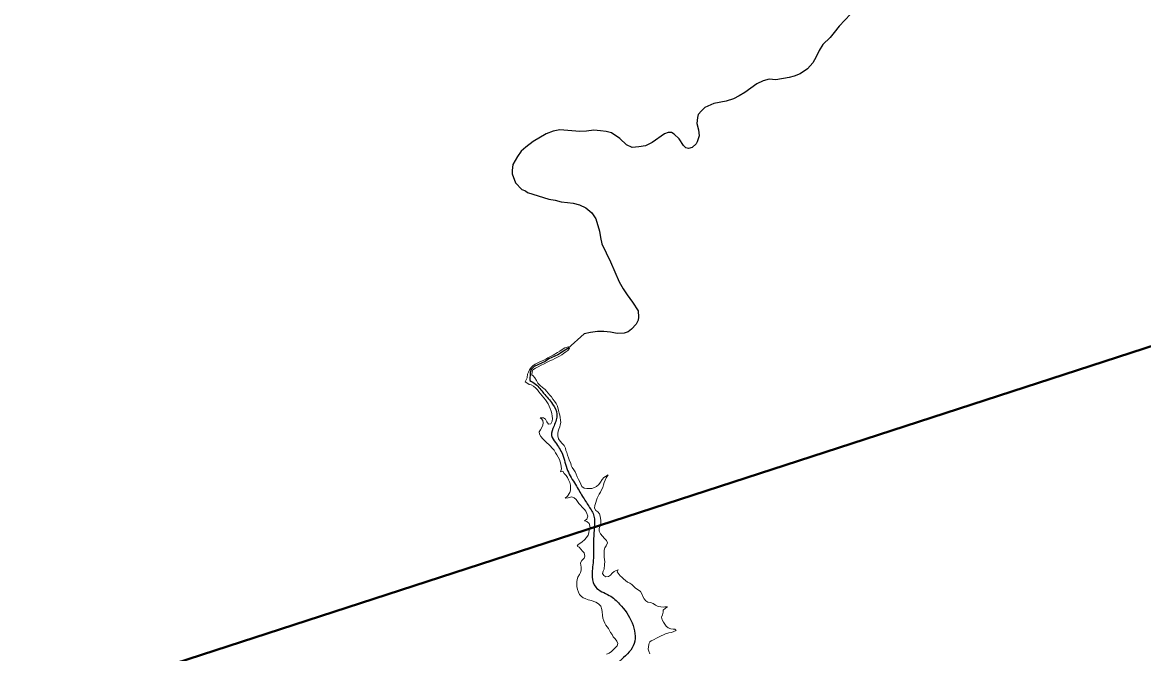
# Model space of a CAD drawing. Extents: x 553962 to 842807, y 8883888 to 9032388.
# Drawn here: x 656083 to 661131, y 8981402 to 8984243 of the extents above; entities that cross this region are included whole.
import ezdxf

# ---------------------------------------------------------------- set-up
doc = ezdxf.new("R2010")
doc.units = 0
doc.header["$LTSCALE"] = 200
for name, color, linetype, lineweight in [('12', 7, 'Continuous', 25), ('24', 7, 'Continuous', 25), ('8', 7, 'Continuous', 13)]:
    doc.layers.add(name, color=color, linetype=linetype, lineweight=lineweight)

msp = doc.modelspace()

# ---------------------------------------------------------------- linework, layer by layer
at = {"layer": '12', "lineweight": 40}
msp.add_line((636526.5, 8974783.6), (662912, 8983353), dxfattribs=at)
at = {"layer": '24'}
for points in [[(659811, 8984280.2), (659760.3, 8984225.2), (659738.2, 8984196.8), (659719.2, 8984175.2), (659687.1, 8984143.2), (659669.9, 8984116.4), (659656.9, 8984087.6), (659641.3, 8984060.6), (659617.9, 8984033.8), (659584.4, 8984011.4), (659557.4, 8984001), (659534.2, 8983994.6), (659474.8, 8983984.1), (659445.3, 8983987.7), (659418.3, 8983980.4), (659389.8, 8983966.1), (659335.5, 8983927.6), (659309.8, 8983911.7), (659283.7, 8983899.2), (659251.3, 8983887.6), (659195.7, 8983877.7), (659155.5, 8983860), (659139.5, 8983845.1), (659125.8, 8983828.2), (659122.8, 8983814.8)], [(659122.8, 8983814.8), (659119.9, 8983787.9), (659126.2, 8983759.2), (659129.9, 8983731.5), (659121, 8983705.4), (659116.1, 8983696.1), (659097.5, 8983679.8), (659082.3, 8983675.8), (659070.4, 8983677.8), (659059.3, 8983688.2), (659039.1, 8983718.7), (659017.6, 8983740.1), (659005.4, 8983747.1), (658990.2, 8983747.1), (658973.1, 8983741.7), (658917.4, 8983702.4), (658888.2, 8983686.8), (658858.3, 8983682.1), (658828.4, 8983679.1), (658802.7, 8983692.3), (658773.2, 8983719.9), (658735.4, 8983745.4), (658711, 8983751.6), (658685.1, 8983755.4), (658655.2, 8983757.7), (658622, 8983753.7), (658592.1, 8983751.7), (658503, 8983759.9), (658472.2, 8983753.6), (658441.5, 8983741.4), (658382.3, 8983706.5), (658349.6, 8983681.7), (658328.9, 8983662.6), (658311.5, 8983639.7), (658291.3, 8983603), (658287.2, 8983576.9), (658287.2, 8983560.8), (658302.3, 8983520.5), (658331.1, 8983490.3), (658347.8, 8983484.8), (658356.8, 8983477.8), (658453, 8983447.7), (658480.7, 8983443.2), (658508.6, 8983434.9), (658536.4, 8983432.6), (658562.4, 8983428.6), (658591.2, 8983421), (658619.8, 8983408.9), (658646.5, 8983385.4), (658664.8, 8983359.3), (658681.7, 8983302.9), (658685.2, 8983274.2), (658692.1, 8983245.6), (658730.4, 8983164.6), (658770, 8983074.8), (658787.5, 8983043.8), (658805.3, 8983016), (658830.2, 8982983.4), (658854.6, 8982945.3), (658856.3, 8982916.5), (658855.3, 8982902.5), (658846.6, 8982884.7), (658824.9, 8982861.8), (658810.3, 8982850.6), (658792.7, 8982843.6)], [(658792.7, 8982843.6), (658761.2, 8982843.1), (658731.2, 8982849.2), (658700.3, 8982851.4), (658671.3, 8982851.4), (658640.4, 8982847), (658611.4, 8982840.7), (658538.2, 8982775.3), (658518.6, 8982763.3), (658493, 8982746.7), (658452.3, 8982728.4), (658437, 8982716.7), (658387.4, 8982693.9), (658373.3, 8982680.5), (658368.1, 8982666.8), (658367.7, 8982630.8)]]:
    msp.add_lwpolyline(points, dxfattribs=at)
msp.add_spline([(658367.7, 8982630.8), (658393.5, 8982614.2), (658429.4, 8982573.5), (658470.1, 8982525.1), (658488.8, 8982479.8), (658476.3, 8982426.6), (658465.4, 8982382.8), (658482.6, 8982351.6), (658513.8, 8982300), (658537.2, 8982226.5), (658573.2, 8982162.4), (658604.4, 8982109.3), (658632.5, 8982065.5), (658656, 8982020.2), (658657.5, 8981970.2), (658654.4, 8981918.6), (658652.8, 8981820.1), (658648.2, 8981746.8), (658663.8, 8981701.4), (658724.7, 8981663.9), (658771.6, 8981624.8), (658827.8, 8981540.4), (658837.2, 8981446.6), (658781, 8981376.3), (658687.2, 8981276.2), (658637.2, 8981199.7), (658581, 8981134), (658473.2, 8981101.2), (658377.9, 8981044.9), (658352.9, 8980991.8), (658240.4, 8980894.8), (657921.8, 8980794.9)], degree=3, dxfattribs=at)
at = {"layer": '8'}
for points in [[(658354.7, 8982644), (658357.4, 8982659), (658360.8, 8982669), (658365.5, 8982678.3), (658373.3, 8982688.9), (658380.7, 8982697.6), (658390.9, 8982704.3), (658402.8, 8982710.4), (658415.2, 8982715.8), (658427.2, 8982721.1), (658438.6, 8982726.3), (658448.4, 8982732.5), (658460.7, 8982738.7), (658471.8, 8982745.4), (658479.7, 8982749.3), (658484.6, 8982753), (658492.1, 8982756.4), (658502.2, 8982763.6), (658513, 8982770.6), (658524.6, 8982778.5), (658541.7, 8982782.4)], [(658541.7, 8982782.4), (658546, 8982775.1), (658538.7, 8982766.1), (658529.6, 8982759.4), (658519.2, 8982752), (658510.9, 8982746.6), (658501, 8982741.2), (658489.4, 8982735.1), (658479.8, 8982729.3), (658468.8, 8982724.4), (658457.7, 8982719.5), (658445.5, 8982712.8), (658431.8, 8982706.1), (658418.5, 8982699.8), (658405.3, 8982692.7), (658392.6, 8982686), (658381.4, 8982678.6), (658377.2, 8982669.8), (658376.8, 8982657), (658381.6, 8982651.5), (658390, 8982643.1), (658397.5, 8982631.1), (658403.8, 8982619.7), (658414.2, 8982609.1), (658424.6, 8982599.2), (658436, 8982590.4), (658443, 8982582.5), (658450, 8982573.8), (658457.9, 8982565.7), (658465.5, 8982557.1), (658471.1, 8982546.8), (658478.4, 8982537.5), (658485.7, 8982527.6), (658491.2, 8982516)], [(658525.7, 8982101), (658537.6, 8982110.6), (658546.7, 8982126.3), (658550, 8982136.7), (658551.1, 8982147.8), (658550.7, 8982160), (658546.8, 8982172), (658542.1, 8982183.6), (658536.3, 8982194), (658530.5, 8982202.8), (658521.3, 8982212.2), (658515.3, 8982222.8), (658504.9, 8982220.3), (658509.8, 8982233.8), (658508.4, 8982244.1), (658507.2, 8982254.9), (658504.4, 8982265.4), (658500.6, 8982276.1), (658495.1, 8982286.4), (658489.2, 8982296.6), (658483.6, 8982305.3), (658476.5, 8982317), (658466.8, 8982328), (658459.8, 8982335.7), (658452.1, 8982343.2), (658443.9, 8982350.9), (658435.9, 8982358.2), (658425.5, 8982368.5), (658416.9, 8982379.7), (658411.4, 8982389.8), (658409.3, 8982400.7), (658415.9, 8982409), (658421.8, 8982419.3), (658425.1, 8982429.8), (658428, 8982440), (658425.4, 8982450.5), (658420.3, 8982458.8), (658413.9, 8982463), (658428.2, 8982463.6), (658437.2, 8982456.6), (658443.9, 8982444.6), (658451.2, 8982434.5), (658462, 8982435.5), (658468, 8982448.7), (658469.3, 8982459.7), (658468.5, 8982470.7), (658466.8, 8982482), (658463.7, 8982493.6), (658459.5, 8982505), (658454.8, 8982515.6), (658449.5, 8982525.7), (658443.6, 8982535.1), (658437.2, 8982544.4), (658429.9, 8982553.4), (658422.5, 8982562.1), (658414.8, 8982570.8), (658407.8, 8982580), (658401.3, 8982588.8), (658394.1, 8982596.2), (658384.1, 8982605.4), (658373.7, 8982611.1), (658363.6, 8982613.3), (658354.1, 8982621), (658346.3, 8982625.4), (658354.6, 8982643.6)], [(658491.2, 8982516), (658496, 8982496.7), (658499.4, 8982484.7), (658502.8, 8982475.7), (658504.5, 8982464.7), (658505.8, 8982453), (658507.1, 8982442), (658504.5, 8982431.4), (658501.8, 8982421.8), (658498.3, 8982412.2), (658494.7, 8982402.6), (658493.6, 8982392.5), (658492.7, 8982382.4), (658496.7, 8982368.7), (658504.2, 8982357.4), (658512.9, 8982346.9), (658522.1, 8982338.4), (658527.3, 8982326.8), (658529.9, 8982315.6), (658533.3, 8982306.2), (658537.2, 8982294.2), (658541, 8982282.6), (658546.6, 8982269.7), (658551.3, 8982258.6), (658554, 8982248.8), (658558.5, 8982239), (658565.3, 8982229.6), (658571.3, 8982220), (658576.1, 8982209.2), (658580.7, 8982197.3), (658586, 8982185.8), (658592.1, 8982174.6), (658597.3, 8982163.8), (658602, 8982154.1), (658612.1, 8982146), (658623.3, 8982144.3), (658633.8, 8982144.8), (658646.1, 8982145.6), (658658.9, 8982149), (658667.9, 8982153.4), (658677.5, 8982162.6), (658685.3, 8982173.2), (658693.5, 8982184.9), (658700.5, 8982194.8), (658720.1, 8982206.6), (658710.3, 8982192.7), (658701.8, 8982172.2), (658698.8, 8982160.7), (658695.5, 8982149.5), (658690.3, 8982138.2), (658685.3, 8982128.4), (658680.2, 8982119.7), (658674.4, 8982111.1), (658670.3, 8982101.8), (658667, 8982092.2), (658664, 8982082.4), (658660.2, 8982068.9), (658659, 8982057.1), (658664.5, 8982046.3), (658673.8, 8982040.6), (658680.4, 8982031.4), (658684, 8982020.4), (658684.8, 8982010.2), (658686.9, 8982002.5), (658687.3, 8981998.3)], [(658634.8, 8981987.2), (658623.5, 8981996), (658613.6, 8981999.9), (658624.6, 8982006.7), (658627.7, 8982019.7), (658623.6, 8982033), (658619.2, 8982042.6), (658613.1, 8982050.5), (658602.6, 8982061.2), (658595.6, 8982069.6), (658588.6, 8982077.8), (658581.7, 8982086.4), (658575.6, 8982095), (658566.5, 8982102.7), (658557, 8982107.3), (658540.6, 8982102.8), (658525.7, 8982101)], [(658598.2, 8981791.6), (658597.4, 8981798.2), (658595.3, 8981809.8), (658601.5, 8981820.2), (658611.2, 8981831.3), (658614.3, 8981840.9), (658611.3, 8981855.2), (658604.6, 8981863), (658588.7, 8981880.3), (658580.7, 8981885.1), (658584.7, 8981892.2), (658592.1, 8981897.7), (658602.5, 8981904.9), (658613.8, 8981913.7), (658622.7, 8981923.9), (658629.7, 8981934.4), (658633.6, 8981945.4), (658634.9, 8981957.2), (658638.8, 8981967.8), (658636.6, 8981983.5), (658634.8, 8981987.2)], [(658687.3, 8981998.3), (658687, 8981988.9), (658685.4, 8981981.1), (658678.9, 8981965.2), (658679.5, 8981953), (658685.7, 8981940.8), (658695, 8981930.2), (658703.3, 8981920.5), (658712.6, 8981910.8), (658717.7, 8981900.1), (658711, 8981886.3), (658705, 8981877.7), (658702.5, 8981867.5), (658701.4, 8981856.7), (658701.6, 8981846.2), (658702, 8981835.5), (658703.6, 8981824.7), (658704.4, 8981814.6), (658704, 8981803.7), (658702.8, 8981793.8), (658702.6, 8981791.2)], [(658758.6, 8981458), (658750.9, 8981468), (658743, 8981477.2), (658737.3, 8981488.3), (658730.9, 8981497.2), (658725.7, 8981506.3), (658721.7, 8981515.5), (658709.4, 8981529.7), (658704.7, 8981539.1), (658699.8, 8981549.7), (658695.7, 8981562), (658694.6, 8981575.4), (658693.2, 8981590.5), (658691, 8981600.9), (658686.3, 8981614.6), (658676.6, 8981626), (658664.3, 8981632.7), (658654.8, 8981636.9), (658644.7, 8981640.5), (658630.4, 8981644.3), (658617, 8981649.2), (658607.7, 8981653.5), (658598.9, 8981660), (658591.5, 8981667.7), (658585.8, 8981677.9), (658582, 8981690.7), (658578.8, 8981704.5), (658578.2, 8981715.1), (658578.8, 8981725.1), (658580.8, 8981735.3), (658583.5, 8981745.3), (658590.9, 8981757.8), (658595.5, 8981767), (658598, 8981777.2), (658598.6, 8981788), (658598.2, 8981791.6)], [(658702.6, 8981791.2), (658701.8, 8981781.8), (658697, 8981772.3), (658694.6, 8981761.6), (658701.2, 8981752.7), (658710, 8981747.8), (658721.2, 8981748.7), (658730.5, 8981754.7), (658737.8, 8981763.9), (658747.5, 8981771.6), (658753, 8981774.6), (658764.6, 8981778.5), (658759.8, 8981769.5), (658765, 8981763.7), (658773.8, 8981752.2), (658781.1, 8981745.5), (658788.7, 8981738.2), (658797.7, 8981730.7), (658807.6, 8981723.9), (658817.6, 8981718.4), (658826.8, 8981712.5), (658835.5, 8981704), (658843.3, 8981696), (658855.6, 8981688.5), (658865.6, 8981681.2), (658871.8, 8981670.5), (658876.6, 8981659.3), (658882, 8981648.5), (658888.9, 8981638.8), (658899.1, 8981634), (658910.7, 8981631.9), (658922.1, 8981626.7)], [(658922.1, 8981626.7), (658933.4, 8981619.8), (658945, 8981614.2), (658956.4, 8981612.2), (658967.1, 8981611.2), (658975.3, 8981612.9), (658986.5, 8981611.8), (658978.5, 8981606.9), (658968.3, 8981597.2), (658967.4, 8981588.1), (658964.5, 8981575.8), (658960.8, 8981566.2), (658963.8, 8981553.4), (658968.5, 8981543.9), (658975.2, 8981534.4), (658981.4, 8981524.7), (658990.6, 8981517.9), (659002.5, 8981513.5), (659012.3, 8981512.2), (659020.2, 8981511.3), (659026.8, 8981505.5), (659016.2, 8981501.1), (659005, 8981496.6), (658992.8, 8981494.6), (658978.4, 8981490.7), (658968.8, 8981486), (658959.1, 8981481.8), (658949.5, 8981477.6), (658940.3, 8981472.9), (658923.7, 8981464.4), (658913.7, 8981460), (658908.2, 8981455.4), (658905.1, 8981448.3), (658903.3, 8981442.2), (658901, 8981432.4), (658900.6, 8981422), (658903.7, 8981412.5), (658908.2, 8981400.4)], [(658713, 8981399.7), (658724.7, 8981404.1), (658734.9, 8981411.1), (658743.4, 8981419.6), (658752, 8981427.7), (658760.3, 8981436.9), (658763.1, 8981447.2), (658758.6, 8981458)]]:
    msp.add_lwpolyline(points, dxfattribs=at)

doc.saveas('drawing.dxf')
